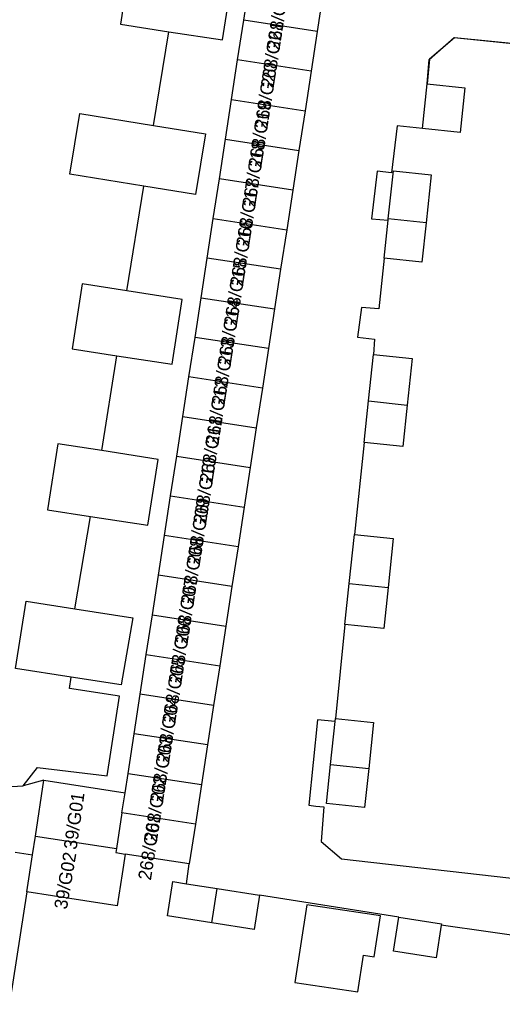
# Model space of a CAD drawing. Extents: x 161486 to 162249, y 379484 to 380829.
# Drawn here: x 162155.5 to 162192.4, y 380568.3 to 380643.3 of the extents above; entities that cross this region are included whole.
import ezdxf

# ---------------------------------------------------------------- set-up
doc = ezdxf.new("R2010")
doc.units = 0
for name, color, linetype in [('IMGEO_Muur', 7, 'Continuous'), ('IMGEO_Pand', 7, 'Continuous'), ('IMGEO_Pand_nummerreeks', 7, 'Continuous'), ('IMGEO_Rijbaan_lokaal_open', 7, 'Continuous'), ('IMGEO_Voetpad_open', 7, 'Continuous')]:
    doc.layers.add(name, color=color, linetype=linetype)

msp = doc.modelspace()

# ---------------------------------------------------------------- linework, layer by layer
at = {"layer": 'IMGEO_Muur'}
msp.add_lwpolyline([(162186.682, 380638.42), (162186.829, 380640.299), (162188.729, 380641.957), (162193.454, 380641.474), (162203.113, 380640.152)], dxfattribs=at)
at = {"layer": 'IMGEO_Pand'}
for points in [[(162171.591, 380646.688), (162163.987, 380647.862), (162163.234, 380642.984), (162166.93, 380642.413)], [(162166.93, 380642.413), (162171.036, 380641.778), (162171.789, 380646.657), (162171.591, 380646.688)], [(162172.655, 380643.289), (162173.12, 380646.319)], [(162178.734, 380645.457), (162178.269, 380642.427)], [(162172.189, 380640.259), (162172.655, 380643.289)], [(162178.269, 380642.427), (162172.655, 380643.289)], [(162178.269, 380642.427), (162177.803, 380639.397)], [(162171.724, 380637.229), (162172.189, 380640.259)], [(162177.803, 380639.397), (162172.189, 380640.259)], [(162177.803, 380639.397), (162177.338, 380636.367)], [(162186.682, 380638.42), (162189.543, 380638.12), (162189.186, 380634.716), (162186.325, 380635.017)], [(162186.325, 380635.017), (162186.682, 380638.42)], [(162171.259, 380634.2), (162171.724, 380637.229)], [(162171.724, 380637.229), (162177.338, 380636.367)], [(162165.019, 380630.599), (162159.368, 380631.514), (162160.121, 380636.167), (162165.772, 380635.252)], [(162177.338, 380636.367), (162176.872, 380633.337)], [(162165.772, 380635.252), (162169.73, 380634.612), (162168.977, 380629.959), (162165.019, 380630.599)], [(162170.793, 380631.17), (162171.259, 380634.2)], [(162171.259, 380634.2), (162176.872, 380633.337)], [(162176.872, 380633.337), (162176.407, 380630.307)], [(162183.702, 380628.104), (162184.087, 380631.774), (162186.973, 380631.471), (162186.588, 380627.801)], [(162170.328, 380628.14), (162170.793, 380631.17)], [(162176.407, 380630.307), (162170.793, 380631.17)], [(162176.407, 380630.307), (162175.942, 380627.278)], [(162169.862, 380625.11), (162170.328, 380628.14)], [(162170.328, 380628.14), (162175.942, 380627.278)], [(162183.387, 380625.104), (162183.691, 380627.995)], [(162186.588, 380627.801), (162186.273, 380624.801), (162183.387, 380625.104)], [(162183.691, 380627.995), (162183.702, 380628.104)], [(162186.588, 380627.801), (162183.702, 380628.104)], [(162175.942, 380627.278), (162175.476, 380624.248)], [(162169.397, 380622.08), (162169.862, 380625.11)], [(162175.476, 380624.248), (162169.862, 380625.11)], [(162175.476, 380624.248), (162175.011, 380621.218)], [(162163.725, 380622.601), (162160.314, 380623.129), (162159.548, 380618.17), (162162.968, 380617.641)], [(162162.968, 380617.641), (162167.19, 380616.988), (162167.957, 380621.947), (162163.725, 380622.601)], [(162168.931, 380619.05), (162169.397, 380622.08)], [(162169.397, 380622.08), (162175.011, 380621.218)], [(162175.011, 380621.218), (162174.545, 380618.188)], [(162168.466, 380616.021), (162168.931, 380619.05)], [(162174.545, 380618.188), (162168.931, 380619.05)], [(162174.545, 380618.188), (162174.08, 380615.158)], [(162182.197, 380614.187), (162182.57, 380617.743)], [(162182.57, 380617.743), (162185.523, 380617.433), (162185.15, 380613.877)], [(162168, 380612.991), (162168.466, 380616.021)], [(162174.08, 380615.158), (162168.466, 380616.021)], [(162174.08, 380615.158), (162173.614, 380612.128)], [(162181.864, 380611.016), (162182.197, 380614.187)], [(162182.197, 380614.187), (162185.15, 380613.877)], [(162185.15, 380613.877), (162184.817, 380610.706), (162181.864, 380611.016)], [(162167.535, 380609.961), (162168, 380612.991)], [(162168, 380612.991), (162173.614, 380612.128)], [(162173.614, 380612.128), (162173.149, 380609.098)], [(162161.799, 380610.39), (162158.449, 380610.908), (162157.67, 380605.866), (162160.944, 380605.36)], [(162160.944, 380605.36), (162165.327, 380604.682), (162166.107, 380609.724), (162161.799, 380610.39)], [(162167.069, 380606.931), (162167.535, 380609.961)], [(162167.535, 380609.961), (162173.149, 380609.098)], [(162173.149, 380609.098), (162172.683, 380606.069)], [(162166.604, 380603.901), (162167.069, 380606.931)], [(162167.069, 380606.931), (162172.683, 380606.069)], [(162172.683, 380606.069), (162172.218, 380603.039)], [(162166.139, 380600.871), (162166.604, 380603.901)], [(162172.218, 380603.039), (162166.604, 380603.901)], [(162180.715, 380600.245), (162181.107, 380603.98)], [(162181.107, 380603.98), (162184.071, 380603.669), (162183.679, 380599.933)], [(162172.218, 380603.039), (162171.752, 380600.009)], [(162165.673, 380597.841), (162166.139, 380600.871)], [(162171.752, 380600.009), (162166.139, 380600.871)], [(162171.752, 380600.009), (162171.287, 380596.979)], [(162180.384, 380597.097), (162180.715, 380600.245)], [(162183.679, 380599.933), (162183.348, 380596.785), (162180.384, 380597.097)], [(162180.715, 380600.245), (162183.679, 380599.933)], [(162159.466, 380593.084), (162155.225, 380593.74), (162156.021, 380598.882), (162159.738, 380598.306)], [(162159.738, 380598.306), (162164.184, 380597.618), (162163.285, 380592.493), (162159.466, 380593.084)], [(162165.208, 380594.812), (162165.673, 380597.841)], [(162165.673, 380597.841), (162171.287, 380596.979)], [(162171.287, 380596.979), (162170.821, 380593.949)], [(162164.742, 380591.782), (162165.208, 380594.812)], [(162165.208, 380594.812), (162170.821, 380593.949)], [(162170.821, 380593.949), (162170.356, 380590.919)], [(162164.277, 380588.752), (162164.742, 380591.782)], [(162170.356, 380590.919), (162164.742, 380591.782)], [(162170.356, 380590.919), (162169.89, 380587.89)], [(162179.288, 380586.387), (162179.634, 380589.681)], [(162179.634, 380589.681), (162179.659, 380589.917)], [(162179.659, 380589.917), (162182.572, 380589.611), (162182.201, 380586.081)], [(162163.811, 380585.722), (162164.277, 380588.752)], [(162169.89, 380587.89), (162164.277, 380588.752)], [(162169.89, 380587.89), (162169.425, 380584.86)], [(162182.201, 380586.081), (162181.89, 380583.114), (162178.977, 380583.42), (162179.288, 380586.387)], [(162179.288, 380586.387), (162182.201, 380586.081)], [(162163.584, 380584.243), (162163.811, 380585.722)], [(162163.811, 380585.722), (162169.425, 380584.86)], [(162156.734, 380580.928), (162157.389, 380585.194)], [(162157.389, 380585.194), (162163.584, 380584.243)], [(162169.425, 380584.86), (162168.959, 380581.83)], [(162163.346, 380582.692), (162163.584, 380584.243)], [(162163.346, 380582.692), (162162.929, 380579.976)], [(162168.959, 380581.83), (162163.346, 380582.692)], [(162168.959, 380581.83), (162168.494, 380578.8)], [(162156.514, 380579.496), (162156.734, 380580.928)], [(162156.734, 380580.928), (162162.929, 380579.976)], [(162163.602, 380579.552), (162163.372, 380578.053), (162162.995, 380575.599), (162158.054, 380576.359), (162156.078, 380576.663)], [(162156.078, 380576.663), (162156.514, 380579.496)], [(162162.929, 380579.976), (162162.88, 380579.663), (162163.602, 380579.552)], [(162168.494, 380578.8), (162163.602, 380579.552)], [(162170.222, 380574.302), (162166.834, 380574.831), (162167.242, 380577.445), (162168.279, 380577.283)], [(162168.279, 380577.283), (162170.634, 380576.915)], [(162170.222, 380574.302), (162170.634, 380576.915)], [(162170.634, 380576.915), (162173.862, 380576.411)], [(162173.862, 380576.411), (162173.454, 380573.798), (162170.222, 380574.302)], [(162176.571, 380569.743), (162181.372, 380569.013), (162181.804, 380571.83), (162182.618, 380571.705), (162183.096, 380574.82), (162177.473, 380575.675), (162176.571, 380569.743)], [(162187.741, 380574.129), (162187.352, 380571.63), (162184.098, 380572.138), (162184.506, 380574.724)], [(162184.506, 380574.724), (162187.755, 380574.217), (162187.741, 380574.129)]]:
    msp.add_lwpolyline(points, dxfattribs=at)
at = {"layer": 'IMGEO_Rijbaan_lokaal_open'}
for points in [[(162203.151, 380640.512), (162188.75, 380641.941), (162186.854, 380640.301), (162186.682, 380638.42)], [(162186.325, 380635.017), (162184.385, 380635.216), (162183.957, 380631.622), (162182.857, 380631.751), (162182.43, 380628.118), (162183.691, 380627.995)], [(162183.387, 380625.104), (162182.984, 380621.217), (162181.641, 380621.337), (162181.354, 380619.059), (162182.655, 380618.915), (162182.57, 380617.743)], [(162181.864, 380611.016), (162181.107, 380603.98)], [(162180.384, 380597.097), (162179.659, 380589.917)], [(162179.634, 380589.681), (162178.285, 380589.812), (162177.627, 380583.291), (162178.175, 380583.224), (162178.778, 380583.169), (162178.565, 380580.516), (162180.13, 380579.2), (162196.499, 380577.333)], [(162148.726, 380584.348), (162155.796, 380584.772)], [(162157.389, 380585.194), (162155.796, 380584.772)], [(162155.186, 380579.706), (162156.514, 380579.496)], [(162168.279, 380577.283), (162168.494, 380578.8)], [(162184.506, 380574.724), (162173.862, 380576.411)], [(162194.916, 380573.108), (162187.741, 380574.129)]]:
    msp.add_lwpolyline(points, dxfattribs=at)
at = {"layer": 'IMGEO_Voetpad_open'}
for points in [[(162165.772, 380635.252), (162166.93, 380642.413)], [(162163.725, 380622.601), (162165.019, 380630.599)], [(162161.799, 380610.39), (162162.968, 380617.641)], [(162159.738, 380598.306), (162160.944, 380605.36)], [(162155.796, 380584.772), (162156.893, 380586.157), (162162.218, 380585.539), (162163.15, 380591.614), (162159.33, 380592.2), (162159.466, 380593.084)], [(162156.078, 380576.663), (162154.791, 380568.293), (162154.569, 380568.323)]]:
    msp.add_lwpolyline(points, dxfattribs=at)

# ---------------------------------------------------------------- texts
at = {"layer": 'IMGEO_Pand_nummerreeks'}
for s, rotation, p in [('268/G22', 81.19829, (162175.384, 380640.965)), ('268/G21', 81.19829, (162174.933, 380638.052)), ('268/G20', 81.19829, (162174.448, 380634.919)), ('268/G19', 81.19829, (162173.992, 380631.976)), ('268/G18', 81.19829, (162173.525, 380628.955)), ('268/G17', 81.19829, (162173.055, 380625.924)), ('268/G16', 81.19829, (162172.587, 380622.897)), ('268/G15', 81.19829, (162172.118, 380619.87)), ('268/G14', 81.19829, (162171.649, 380616.842)), ('268/G13', 81.19829, (162171.18, 380613.815)), ('268/G12', 81.19829, (162170.711, 380610.781)), ('268/G11', 81.19829, (162170.26, 380607.869)), ('268/G10', 81.19829, (162169.775, 380604.736)), ('268/G09', 81.19829, (162169.291, 380601.612)), ('268/G08', 81.19829, (162168.823, 380598.591)), ('268/G07', 81.19829, (162168.354, 380595.561)), ('268/G06', 81.19829, (162167.885, 380592.533)), ('268/G05', 81.19829, (162167.416, 380589.506)), ('268/G04', 81.19829, (162166.948, 380586.479)), ('268/G03', 81.19829, (162166.479, 380583.451)), ('268/G02', 81.19829, (162166.009, 380580.418)), ('39/G01', 81.9268, (162159.88, 380579.853)), ('268/G01', 81.19829, (162165.558, 380577.506)), ('39/G02', 80.34014, (162159.138, 380575.28))]:
    msp.add_text(s, height=1, rotation=rotation, dxfattribs=at).set_placement(p)

doc.saveas('drawing.dxf')
